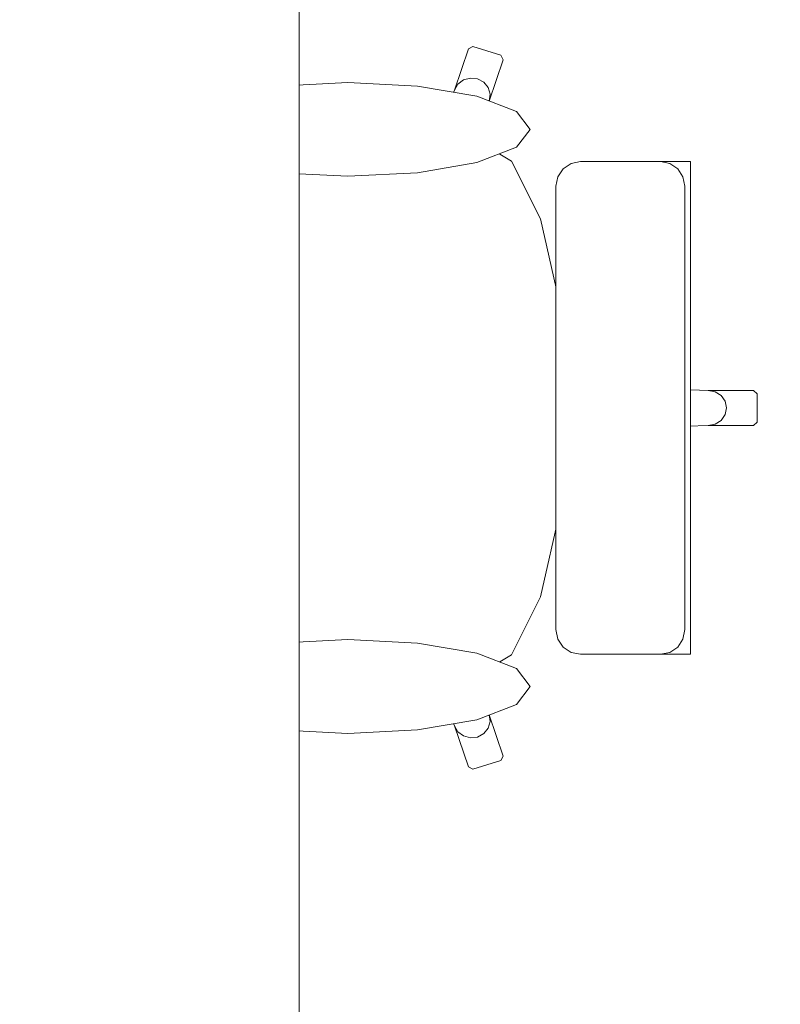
# Model space of a CAD drawing. Header units: metres. Extents: x -3.6 to 90.7, y -11.1 to 18.
# Tile 589 of 656: x 56.961 to 57.434, y 1.439 to 2.052. Entities that reach past the tile are written whole.
import ezdxf

# ---------------------------------------------------------------- set-up
doc = ezdxf.new("R2010")
doc.units = ezdxf.units.M
doc.header["$MEASUREMENT"] = 0
doc.linetypes.add('Wipeout_Contour', pattern=[1, 0, -1])
doc.layers.add('152 - Bemaßung_ Beschriftung.Ausbau', color=7, linetype='Continuous')
doc.layers.add('701 - Einrichtung.Möbel', color=7, linetype='Continuous')
doc.styles.add('ERSTELLTER_STIL_2', font='txt')
doc.dimstyles.new('ERSTELLTER_STIL__3', dxfattribs={"dimtxt": 0.1, "dimasz": 0.0532, "dimexe": 0.18, "dimexo": 0.0625, "dimgap": 0, "dimtad": 1, "dimtih": 1, "dimtoh": 1, "dimzin": 0, "dimdsep": 46, "dimtxsty": 'ERSTELLTER_STIL_2', "dimblk": 'ARROWHEAD_2', "dimblk1": 'ARROWHEAD_2', "dimblk2": 'ARROWHEAD_2', "dimcen": 0.09, "dimse1": 1, "dimse2": 1, "dimclrd": 7, "dimclre": 7, "dimclrt": 7, "dimazin": 0, "dimtfac": 1, "dimtdec": 4, "dimtmove": 0, "dimatfit": 3, "dimfxl": 1, "dimtolj": 1, "dimtzin": 0, "dimarcsym": 0})

# ---------------------------------------------------------------- blocks, each defined once
blk = doc.blocks.new('*D448')
at = {"layer": '152 - Bemaßung_ Beschriftung.Ausbau', "color": 7, "linetype": 'Continuous', "lineweight": 5}
for p, q in [((54.60498, -4.6125), (54.60498, -4.5075)), ((58.06497, -4.6125), (58.06497, -4.5075)), ((54.62518, -4.525), (54.58477, -4.595)), ((58.08518, -4.525), (58.04477, -4.595)), ((54.60498, -4.56), (58.06497, -4.56))]:
    blk.add_line(p, q, dxfattribs=at)
at = {"layer": '152 - Bemaßung_ Beschriftung.Ausbau', "color": 7, "lineweight": 5, "char_height": 0.1, "attachment_point": 7, "style": 'ERSTELLTER_STIL_2'}
for s, insert in [('\\A1;{\\pql;\\fArial|b0|i0|c0|p38;3,46}', (56.12606, -4.54)), ('\\A1;{\\pql;\\fArial|b0|i0|c0|p38;14}', (57.89297, -4.54))]:
    blk.add_mtext(s, dxfattribs=dict(at, insert=insert))
blk = doc.blocks.new('ARROWHEAD_2')
at = {"color": 0, "linetype": 'Continuous', "lineweight": 0}
for p, q in [((-0.378, -0.655), (0.378, 0.655)), ((0, 0), (-1, 0))]:
    blk.add_line(p, q, dxfattribs=at)

msp = doc.modelspace()

# ---------------------------------------------------------------- wipeouts: each hides what was drawn before it
at = {"color": 254, "linetype": 'Wipeout_Contour', "lineweight": 0, "ltscale": 1659.310351}
msp.add_wipeout([(57.0601, 1.64358), (57.21959, 1.64358), (57.23155, 1.61209), (57.24025, 1.58639), (57.24312, 1.58498), (57.26048, 1.5904), (57.26195, 1.59316), (57.25325, 1.61886), (57.24587, 1.64366), (57.26711, 1.65624), (57.28525, 1.69231), (57.29737, 1.7463), (57.29918, 1.77346), (57.32871, 1.77346), (57.35152, 1.77346), (57.35152, 1.79772), (57.38955, 1.79903), (57.41769, 1.79903), (57.41998, 1.80122), (57.41998, 1.80998), (56.96997, 1.80998), (56.97186, 1.75189), (56.97194, 1.75112), (56.97739, 1.70122), (56.98554, 1.66788), (56.98621, 1.66633), (57.00235, 1.64687), (57.00891, 1.64358), (57.03258, 1.64358)], dxfattribs=at).dxf.layer = '701 - Einrichtung.Möbel'

# ---------------------------------------------------------------- next in the draw order: linework, layer by layer
at = {"layer": '701 - Einrichtung.Möbel', "color": 7, "linetype": 'Continuous', "lineweight": 5}
for p, q in [((57.39762, 1.80224), (57.40009, 1.80579)), ((57.35152, 1.79772), (57.38955, 1.79903)), ((57.35152, 1.77346), (57.35152, 1.79772)), ((57.38955, 1.79903), (57.39392, 1.79986)), ((57.38955, 1.79903), (57.41769, 1.79903)), ((57.39392, 1.79986), (57.39762, 1.80224)), ((57.41769, 1.79903), (57.41998, 1.80122)), ((57.29737, 1.7463), (57.29918, 1.77346)), ((57.29918, 1.77346), (57.32871, 1.77346)), ((57.32871, 1.77346), (57.35152, 1.77346)), ((56.97186, 1.75189), (56.97194, 1.75112)), ((56.97194, 1.75112), (56.97739, 1.70122)), ((57.28525, 1.69231), (57.29737, 1.7463)), ((56.97739, 1.70122), (56.98554, 1.66788)), ((57.26711, 1.65624), (57.28525, 1.69231)), ((56.98554, 1.66788), (56.98621, 1.66633)), ((56.98621, 1.66633), (57.00235, 1.64687)), ((57.24587, 1.64366), (57.26711, 1.65624)), ((57.00235, 1.64687), (57.00891, 1.64358)), ((57.00891, 1.64358), (57.03258, 1.64358)), ((57.03258, 1.64358), (57.0601, 1.64358)), ((57.0601, 1.64358), (57.21959, 1.64358)), ((57.24572, 1.64358), (57.21959, 1.64358)), ((57.21959, 1.64358), (57.23155, 1.61209)), ((57.24572, 1.64358), (57.24587, 1.64366)), ((57.25325, 1.61886), (57.24587, 1.64366)), ((57.25377, 1.61462), (57.25325, 1.61886)), ((57.26195, 1.59316), (57.25325, 1.61886)), ((57.25257, 1.6105), (57.25377, 1.61462)), ((57.23155, 1.61209), (57.23373, 1.60836)), ((57.23155, 1.61209), (57.24025, 1.58639)), ((57.23373, 1.60836), (57.23722, 1.60572)), ((57.24593, 1.60506), (57.24981, 1.60715)), ((57.24981, 1.60715), (57.25257, 1.6105)), ((57.23722, 1.60572), (57.24151, 1.60455)), ((57.24151, 1.60455), (57.24593, 1.60506)), ((57.24312, 1.58498), (57.26048, 1.5904)), ((57.26048, 1.5904), (57.26195, 1.59316)), ((57.24025, 1.58639), (57.24312, 1.58498))]:
    msp.add_line(p, q, dxfattribs=at)

# ---------------------------------------------------------------- next in the draw order: wipeouts: each hides what was drawn before it
at = {"color": 254, "linetype": 'Wipeout_Contour', "lineweight": 0, "ltscale": 1659.517945}
msp.add_wipeout([(57.0601, 1.97639), (57.03258, 1.97639), (57.00891, 1.97639), (57.00235, 1.97309), (56.98621, 1.95364), (56.98554, 1.95209), (56.97739, 1.91874), (56.97194, 1.86884), (56.97186, 1.86807), (56.96997, 1.80998), (57.41998, 1.80998), (57.41998, 1.81875), (57.41769, 1.82094), (57.38955, 1.82094), (57.35152, 1.82224), (57.35152, 1.8465), (57.32871, 1.8465), (57.29918, 1.8465), (57.29737, 1.87366), (57.28525, 1.92765), (57.26711, 1.96372), (57.24587, 1.9763), (57.25325, 2.0011), (57.26195, 2.0268), (57.26048, 2.02957), (57.24312, 2.03498), (57.24025, 2.03358), (57.23155, 2.00787), (57.21959, 1.97639)], dxfattribs=at).dxf.layer = '701 - Einrichtung.Möbel'

# ---------------------------------------------------------------- next in the draw order: linework, layer by layer
at = {"layer": '701 - Einrichtung.Möbel', "color": 7, "linetype": 'Continuous', "lineweight": 5}
for p, q in [((57.23155, 2.00787), (57.24025, 2.03358)), ((57.24025, 2.03358), (57.24312, 2.03498)), ((57.24312, 2.03498), (57.26048, 2.02957)), ((57.26048, 2.02957), (57.26195, 2.0268)), ((57.26195, 2.0268), (57.25325, 2.0011)), ((57.23155, 2.00787), (57.23373, 2.0116)), ((57.23373, 2.0116), (57.23722, 2.01425)), ((57.23722, 2.01425), (57.24151, 2.01541)), ((57.24151, 2.01541), (57.24593, 2.01491)), ((57.24593, 2.01491), (57.24981, 2.01282)), ((57.24981, 2.01282), (57.25257, 2.00946)), ((57.21959, 1.97639), (57.23155, 2.00787)), ((57.25257, 2.00946), (57.25377, 2.00535)), ((57.25377, 2.00535), (57.25325, 2.0011)), ((57.25325, 2.0011), (57.24587, 1.9763)), ((57.00235, 1.97309), (57.00891, 1.97639)), ((57.00891, 1.97639), (57.03258, 1.97639)), ((57.03258, 1.97639), (57.0601, 1.97639)), ((57.0601, 1.97639), (57.21959, 1.97639)), ((57.24572, 1.97639), (57.21959, 1.97639)), ((57.24572, 1.97639), (57.24587, 1.9763)), ((57.24587, 1.9763), (57.26711, 1.96372)), ((56.98621, 1.95364), (57.00235, 1.97309)), ((57.26711, 1.96372), (57.28525, 1.92765)), ((56.97739, 1.91874), (56.98554, 1.95209)), ((56.98554, 1.95209), (56.98621, 1.95364)), ((57.28525, 1.92765), (57.29737, 1.87366)), ((56.97194, 1.86884), (56.97739, 1.91874)), ((57.29737, 1.87366), (57.29918, 1.8465)), ((56.96997, 1.80998), (56.97186, 1.86807)), ((56.97186, 1.86807), (56.97194, 1.86884)), ((57.29918, 1.8465), (57.30162, 1.80998)), ((57.29918, 1.8465), (57.32871, 1.8465)), ((57.32871, 1.8465), (57.35152, 1.8465)), ((57.35152, 1.8465), (57.35152, 1.82224)), ((57.35152, 1.82224), (57.35152, 1.80998)), ((57.35152, 1.82224), (57.38955, 1.82094)), ((57.38955, 1.82094), (57.39392, 1.8201)), ((57.38955, 1.82094), (57.41769, 1.82094)), ((57.39392, 1.8201), (57.39762, 1.81773)), ((57.39762, 1.81773), (57.40009, 1.81417)), ((57.41769, 1.82094), (57.41998, 1.81875)), ((57.41998, 1.81875), (57.41998, 1.80998)), ((56.96997, 1.80998), (56.97186, 1.75189)), ((57.29918, 1.77346), (57.30162, 1.80998)), ((57.35152, 1.79772), (57.35152, 1.80998)), ((57.40009, 1.81417), (57.40096, 1.80998)), ((57.40009, 1.80579), (57.40096, 1.80998)), ((57.41998, 1.80122), (57.41998, 1.80998))]:
    msp.add_line(p, q, dxfattribs=at)

# ---------------------------------------------------------------- next in the draw order: wipeouts: each hides what was drawn before it
at = {"color": 254, "linetype": 'Wipeout_Contour', "lineweight": 0, "ltscale": 915.03698}
msp.add_wipeout([(57.16518, 1.60729), (57.20868, 1.60952), (57.24555, 1.61585), (57.27018, 1.62533), (57.27884, 1.63651), (57.27018, 1.64769), (57.24555, 1.65717), (57.20868, 1.6635), (57.16518, 1.66573), (57.12169, 1.6635), (57.08482, 1.65717), (57.06018, 1.64769), (57.05153, 1.63651), (57.06018, 1.62533), (57.08482, 1.61585), (57.12169, 1.60952)], dxfattribs=at).dxf.layer = '701 - Einrichtung.Möbel'

# ---------------------------------------------------------------- next in the draw order: linework, layer by layer
at = {"layer": '701 - Einrichtung.Möbel', "color": 7, "linetype": 'Continuous', "lineweight": 5, "flags": 128}
msp.add_lwpolyline([(57.16518, 1.60729), (57.20868, 1.60952), (57.24555, 1.61585), (57.27018, 1.62533), (57.27884, 1.63651), (57.27018, 1.64769), (57.24555, 1.65717), (57.20868, 1.6635), (57.16518, 1.66573), (57.12169, 1.6635), (57.08482, 1.65717), (57.06018, 1.64769), (57.05153, 1.63651), (57.06018, 1.62533), (57.08482, 1.61585), (57.12169, 1.60952)], close=True, dxfattribs=at)

# ---------------------------------------------------------------- next in the draw order: wipeouts: each hides what was drawn before it
at = {"color": 254, "linetype": 'Wipeout_Contour', "lineweight": 0, "ltscale": 915.212623}
msp.add_wipeout([(57.16518, 2.01267), (57.12169, 2.01045), (57.08482, 2.00411), (57.06018, 1.99464), (57.05153, 1.98345), (57.06018, 1.97227), (57.08482, 1.9628), (57.12169, 1.95646), (57.16518, 1.95424), (57.20868, 1.95646), (57.24555, 1.9628), (57.27018, 1.97227), (57.27884, 1.98345), (57.27018, 1.99464), (57.24555, 2.00411), (57.20868, 2.01045)], dxfattribs=at).dxf.layer = '701 - Einrichtung.Möbel'
at = {"color": 254, "linetype": 'Wipeout_Contour', "lineweight": 0, "ltscale": 860.925695}
msp.add_wipeout([(57.29482, 1.67193), (57.29598, 1.66606), (57.29928, 1.66109), (57.30422, 1.65776), (57.31005, 1.6566), (57.31348, 1.6566), (57.32167, 1.6566), (57.34625, 1.6566), (57.35633, 1.6566), (57.35983, 1.6566), (57.36762, 1.6566), (57.37102, 1.6566), (57.37848, 1.6566), (57.37848, 1.80998), (57.29482, 1.80998)], dxfattribs=at).dxf.layer = '701 - Einrichtung.Möbel'

# ---------------------------------------------------------------- next in the draw order: linework, layer by layer
at = {"layer": '701 - Einrichtung.Möbel', "color": 7, "linetype": 'Continuous', "lineweight": 5}
for p, q in [((57.29482, 1.67193), (57.29598, 1.66606)), ((57.37503, 1.67193), (57.37387, 1.66606)), ((57.29598, 1.66606), (57.29928, 1.66109)), ((57.37387, 1.66606), (57.37058, 1.66109)), ((57.29928, 1.66109), (57.30422, 1.65776)), ((57.30422, 1.65776), (57.31005, 1.6566)), ((57.31005, 1.6566), (57.31348, 1.6566)), ((57.31348, 1.6566), (57.32167, 1.6566)), ((57.32167, 1.6566), (57.34625, 1.6566)), ((57.34625, 1.6566), (57.35633, 1.6566)), ((57.35633, 1.6566), (57.35983, 1.6566)), ((57.35983, 1.6566), (57.36762, 1.6566)), ((57.36566, 1.65776), (57.35986, 1.6566)), ((57.37058, 1.66109), (57.36566, 1.65776)), ((57.36762, 1.6566), (57.37102, 1.6566)), ((57.37102, 1.6566), (57.37848, 1.6566))]:
    msp.add_line(p, q, dxfattribs=at)
at = {"layer": '701 - Einrichtung.Möbel', "color": 7, "linetype": 'Continuous', "lineweight": 5, "flags": 128}
msp.add_lwpolyline([(57.16518, 2.01267), (57.20868, 2.01045), (57.24555, 2.00411), (57.27018, 1.99464), (57.27884, 1.98345), (57.27018, 1.97227), (57.24555, 1.9628), (57.20868, 1.95646), (57.16518, 1.95424), (57.12169, 1.95646), (57.08482, 1.9628), (57.06018, 1.97227), (57.05153, 1.98345), (57.06018, 1.99464), (57.08482, 2.00411), (57.12169, 2.01045)], close=True, dxfattribs=at)

# ---------------------------------------------------------------- next in the draw order: wipeouts: each hides what was drawn before it
at = {"color": 254, "linetype": 'Wipeout_Contour', "lineweight": 0, "ltscale": 861.383771}
msp.add_wipeout([(57.29482, 1.94803), (57.29482, 1.80998), (57.37848, 1.80998), (57.37848, 1.96337), (57.37102, 1.96337), (57.36762, 1.96337), (57.35983, 1.96337), (57.35633, 1.96337), (57.34625, 1.96337), (57.32167, 1.96337), (57.31348, 1.96337), (57.31005, 1.96337), (57.30422, 1.9622), (57.29928, 1.95888), (57.29598, 1.9539)], dxfattribs=at).dxf.layer = '701 - Einrichtung.Möbel'

# ---------------------------------------------------------------- next in the draw order: linework, layer by layer
at = {"layer": '701 - Einrichtung.Möbel', "color": 7, "linetype": 'Continuous', "lineweight": 5}
for p, q in [((57.29928, 1.95888), (57.30422, 1.9622)), ((57.30422, 1.9622), (57.31005, 1.96337)), ((57.31005, 1.96337), (57.31348, 1.96337)), ((57.31348, 1.96337), (57.32167, 1.96337)), ((57.32167, 1.96337), (57.34625, 1.96337)), ((57.34625, 1.96337), (57.35633, 1.96337)), ((57.35633, 1.96337), (57.35983, 1.96337)), ((57.35983, 1.96337), (57.36762, 1.96337)), ((57.36566, 1.9622), (57.35986, 1.96337)), ((57.37058, 1.95888), (57.36566, 1.9622)), ((57.36762, 1.96337), (57.37102, 1.96337)), ((57.37102, 1.96337), (57.37848, 1.96337)), ((57.37848, 1.96337), (57.37848, 1.80998)), ((57.29598, 1.9539), (57.29928, 1.95888)), ((57.37387, 1.9539), (57.37058, 1.95888)), ((57.29482, 1.94803), (57.29598, 1.9539)), ((57.37503, 1.94803), (57.37387, 1.9539)), ((57.29482, 1.80998), (57.29482, 1.94803)), ((57.37503, 1.80998), (57.37503, 1.94803)), ((57.29482, 1.80998), (57.29482, 1.67193)), ((57.37503, 1.80998), (57.37503, 1.67193)), ((57.37848, 1.6566), (57.37848, 1.80998))]:
    msp.add_line(p, q, dxfattribs=at)

# ---------------------------------------------------------------- next in the draw order: wipeouts: each hides what was drawn before it
at = {"color": 254, "linetype": 'Wipeout_Contour', "lineweight": 0, "ltscale": 227.085354}
msp.add_wipeout([(56.33498, 1.00998), (57.13497, 1.00998), (57.13497, 2.60998), (56.33498, 2.60998)], dxfattribs=at).dxf.layer = '701 - Einrichtung.Möbel'

# ---------------------------------------------------------------- next in the draw order: linework, layer by layer
at = {"layer": '701 - Einrichtung.Möbel', "color": 7, "linetype": 'Continuous', "lineweight": 5, "flags": 128}
msp.add_lwpolyline([(56.33498, 1.00998), (56.33498, 2.60998), (57.13497, 2.60998), (57.13497, 1.00998)], close=True, dxfattribs=at)

# ---------------------------------------------------------------- next in the draw order: dimensions: what is measured, and where the dimension line sits
at = {"layer": '152 - Bemaßung_ Beschriftung.Ausbau', "color": 7, "linetype": 'Continuous', "lineweight": 5}
dim = msp.add_linear_dim(base=(58.06497, -4.56), p1=(54.60498, 2.94998), p2=(58.06497, 3.25224), dimstyle='ERSTELLTER_STIL__3', dxfattribs=at)
dim.commit()
dim.dimension.update_dxf_attribs({"geometry": '*D448', "text_midpoint": (56.25594, -4.49), "dimtype": 160})

doc.saveas('drawing.dxf')
